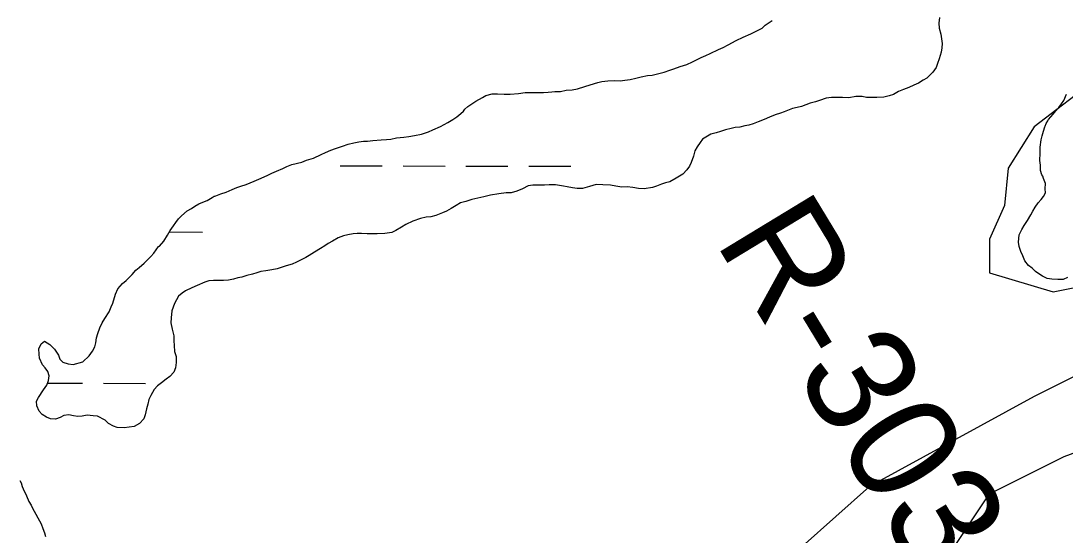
# Model space of a CAD drawing. Extents: x 3177385 to 3215275, y 903885 to 929304.
# Drawn here: x 3186883 to 3187679, y 913327 to 913719 of the extents above; entities that cross this region are included whole.
import ezdxf

# ---------------------------------------------------------------- set-up
doc = ezdxf.new("R2010")
doc.units = 0
for name, color, linetype in [('V-RIVR-RANG-IDEN', 7, 'Continuous'), ('V-SITE-VEGE', 7, 'Continuous'), ('V-TOPO-SHOR', 7, 'Continuous'), ('V-WETL-SWMP', 7, 'Continuous')]:
    doc.layers.add(name, color=color, linetype=linetype)

msp = doc.modelspace()

# ---------------------------------------------------------------- linework, layer by layer
at = {"layer": 'V-SITE-VEGE'}
for points in [[(3187704.07, 913675.21), (3187655.57, 913638.11), (3187635.6, 913606.71), (3187632.75, 913578.17), (3187621.34, 913552.47), (3187621.34, 913526.79), (3187669.84, 913512.51), (3187726.89, 913523.93)], [(3187746.86, 913478.26), (3187655.57, 913432.59), (3187530.06, 913364.09), (3187478.71, 913318.42), (3187447.33, 913275.6), (3187450.18, 913238.5), (3187473, 913229.94), (3187532.91, 913261.33), (3187587.11, 913307), (3187621.34, 913358.38), (3187678.39, 913386.92), (3187732.59, 913406.9)], [(3186882.26, 913368.78), (3186883.36, 913366.85), (3186884.07, 913364.17), (3186884.79, 913362.25), (3186887.34, 913356.86), (3186889.16, 913352.62), (3186891.01, 913349.92), (3186892.1, 913347.61), (3186898.71, 913335.65), (3186899.77, 913332.2), (3186901.23, 913328.74), (3186901.93, 913326.05)]]:
    msp.add_lwpolyline(points, dxfattribs=at)
at = {"layer": 'V-TOPO-SHOR'}
msp.add_lwpolyline([(3187680.8, 913523.42), (3187677.57, 913521.78), (3187673.52, 913521.87), (3187669.04, 913521.97), (3187665.43, 913522.68), (3187661.84, 913524.46), (3187659.11, 913526.23), (3187656.59, 913527.99), (3187653.87, 913530.39), (3187651.14, 913532.58), (3187648.44, 913536.05), (3187646.82, 913539.92), (3187645.39, 913543.15), (3187643.99, 913547.02), (3187643.62, 913550.23), (3187643.96, 913555.77), (3187645.97, 913559.99), (3187647.95, 913562.93), (3187650.38, 913566.72), (3187652.81, 913571.15), (3187654.36, 913573.88), (3187656.35, 913576.83), (3187658.55, 913580.19), (3187660.74, 913582.71), (3187662.71, 913585.01), (3187664.05, 913587.75), (3187663.9, 913590.96), (3187664.2, 913595), (3187662.57, 913598.66), (3187661.97, 913600.59), (3187661.36, 913601.67), (3187660.36, 913604.89), (3187660.23, 913608.95), (3187659.67, 913612.58), (3187660, 913618.12), (3187660.09, 913622.6), (3187660.85, 913628.13), (3187661.56, 913631.31), (3187662.7, 913634.7), (3187663.62, 913638.09), (3187663.85, 913638.51), (3187664.74, 913640.63), (3187665.86, 913642.74), (3187666.52, 913643.79), (3187670.02, 913647.76), (3187671.99, 913650.28), (3187674.39, 913652.79), (3187676.37, 913655.73), (3187678.13, 913658.25), (3187680.15, 913662.9)], dxfattribs=at)
at = {"layer": 'V-WETL-SWMP'}
for p, q in [((3187126.41, 913608.46), (3187158.41, 913608.39)), ((3187174.41, 913608.35), (3187206.41, 913608.28)), ((3187222.41, 913608.24), (3187254.41, 913608.16)), ((3187270.41, 913608.13), (3187302.41, 913608.05)), ((3186996.36, 913558.02), (3187021.7, 913557.96)), ((3186903.5, 913442.81), (3186930.02, 913442.75)), ((3186946.02, 913442.71), (3186978.02, 913442.63))]:
    msp.add_line(p, q, dxfattribs=at)
for points in [[(3187277.05, 913664.4), (3187281.53, 913664.31), (3187285.16, 913664.44), (3187287.72, 913664.81), (3187290.07, 913664.98), (3187294.55, 913665.1), (3187298.84, 913666.07), (3187303.32, 913666.4), (3187307.39, 913667.17), (3187312.98, 913668.97), (3187317.05, 913670.16), (3187322.85, 913671.96), (3187325.85, 913672.75), (3187330.55, 913673.07), (3187335.67, 913673.39), (3187339.94, 913673.3), (3187343.36, 913673.65), (3187347.63, 913674.2), (3187351.92, 913675.18), (3187355.99, 913676.16), (3187360.7, 913677.12), (3187364.34, 913677.47), (3187369.48, 913678.64), (3187373.56, 913679.83), (3187377.85, 913681.23), (3187380.86, 913682.24), (3187385.59, 913684.05), (3187390.74, 913685.65), (3187395.05, 913687.69), (3187401.73, 913690.96), (3187405.18, 913692.59), (3187408.41, 913694.02), (3187414.87, 913697.08), (3187418.31, 913698.5), (3187422.19, 913700.55), (3187428.45, 913703.83), (3187433.62, 913706.49), (3187439.43, 913708.93), (3187448.27, 913713.43), (3187450.45, 913715.51), (3187455.65, 913719.24)], [(3187583.22, 913721.43), (3187582.92, 913717.17), (3187583.05, 913713.33), (3187584.44, 913708.61), (3187585.36, 913701.55)], [(3187585.36, 913701.55), (3187585.07, 913698.36), (3187584.57, 913694.96), (3187583.19, 913689.87), (3187581.83, 913686.27), (3187580.7, 913683.31), (3187578.28, 913679.74), (3187573.7, 913675.14), (3187570.9, 913673.71), (3187567.23, 913671.44), (3187563.78, 913669.81), (3187559.9, 913667.97), (3187555.82, 913666.57), (3187552.16, 913664.94), (3187548.27, 913662.68), (3187545.05, 913661.68), (3187540.77, 913660.7), (3187535.64, 913660.39), (3187532.23, 913660.46), (3187527.76, 913660.55), (3187524.36, 913661.27), (3187519.67, 913661.15), (3187514.31, 913660.2), (3187509.42, 913660.52), (3187501.1, 913660.48), (3187496.82, 913659.93), (3187491.88, 913658.12), (3187488.87, 913657.12), (3187484.8, 913656.14), (3187478.14, 913653.72), (3187474.92, 913652.94), (3187471.28, 913652.16), (3187465.04, 913649.52), (3187462.03, 913648.52), (3187457.95, 913647.33), (3187453.65, 913645.5), (3187449.56, 913643.67), (3187445.05, 913642.06), (3187441.17, 913640.43), (3187437.95, 913639.44), (3187434.96, 913638.86), (3187431.1, 913637.88), (3187427.68, 913637.74), (3187424.47, 913636.95), (3187420.17, 913635.76), (3187416.52, 913634.56), (3187413.09, 913633.57), (3187409.02, 913632.59), (3187402.75, 913628.67), (3187400.78, 913626.15), (3187398.58, 913623), (3187396.8, 913619.84), (3187395.87, 913615.81), (3187394.06, 913610.94), (3187392.72, 913608.2), (3187390.74, 913605.25), (3187387.68, 913602.12), (3187382.71, 913599.03), (3187377.75, 913596.15), (3187374.53, 913595.36), (3187371.52, 913594.36), (3187367.66, 913592.95), (3187364.65, 913591.95), (3187358.23, 913590.81), (3187353.97, 913591.11), (3187349.51, 913591.84), (3187345.25, 913592.36), (3187341.2, 913592.23), (3187336.73, 913592.97), (3187332.48, 913593.7), (3187326.73, 913594.04), (3187321.62, 913594.14), (3187316.47, 913592.55), (3187311.32, 913591.17), (3187307.26, 913591.04), (3187303.65, 913591.75), (3187299.62, 913592.48), (3187296.64, 913592.97), (3187290.69, 913593.95), (3187285.79, 913594.05), (3187282.37, 913593.7), (3187279.17, 913593.56), (3187273.41, 913593.68), (3187269.78, 913593.12), (3187265.46, 913590.86), (3187261.16, 913589.03), (3187256.87, 913587.85), (3187253.03, 913587.72), (3187247.47, 913587.19), (3187241.05, 913586.05), (3187236.12, 913584.88), (3187231.4, 913583.7), (3187226.9, 913582.73), (3187222.39, 913581.33), (3187218.1, 913580.14), (3187214.87, 913578.29), (3187211.19, 913576.02), (3187207.52, 913573.97), (3187204.51, 913572.54), (3187199.35, 913570.52), (3187195.7, 913569.53)], [(3186922.9, 913456.98), (3186930.4, 913458.96), (3186935.2, 913463.76), (3186937.62, 913467.33), (3186939.39, 913470.49), (3186940.31, 913473.67), (3186940.82, 913477.29), (3186941.74, 913480.68), (3186943.32, 913484.91), (3186945.11, 913488.71), (3186947.1, 913492.08), (3186950.41, 913497.13), (3186951.98, 913500.93), (3186953.11, 913503.9), (3186955.18, 913510.68), (3186956.97, 913514.69), (3186960.68, 913518.66), (3186963.29, 913521.17), (3186967.86, 913525.55), (3186970.7, 913528.9), (3186973.31, 913530.98), (3186977, 913534.31), (3186979.83, 913537.02), (3186982.23, 913539.32), (3186984.41, 913541.83), (3186988.15, 913546.87), (3186988.8, 913547.28), (3186992.07, 913551.05), (3186994.94, 913555.47), (3186996.94, 913559.05), (3186999.57, 913562.62), (3187001.33, 913565.14), (3187003.31, 913568.08), (3187005.5, 913570.38), (3187009.84, 913574.13), (3187013.08, 913575.98), (3187015.67, 913577.63), (3187018.7, 913579.48), (3187021.71, 913580.7), (3187025.15, 913582.12), (3187029.03, 913584.17), (3187030.55, 913585.2), (3187030.98, 913585.41), (3187031.84, 913585.6), (3187035.49, 913587.02), (3187039.57, 913588.42), (3187044.31, 913590.45), (3187047.75, 913591.87), (3187050.76, 913592.88), (3187054.84, 913594.28), (3187060.86, 913596.71), (3187064.52, 913598.13), (3187070.98, 913600.98), (3187074.43, 913602.82), (3187078.09, 913604.45), (3187082.82, 913606.48), (3187085.84, 913607.91), (3187089.71, 913609.32), (3187097.21, 913611.29), (3187100.87, 913612.71), (3187106.23, 913614.3), (3187112.05, 913616.95), (3187115.28, 913618.59), (3187119.37, 913620.42), (3187123.02, 913621.62), (3187128.18, 913623.43), (3187132.69, 913625.04), (3187136.98, 913626.01), (3187140.62, 913626.58), (3187144.25, 913627.14), (3187147.46, 913627.28), (3187151.51, 913627.62), (3187157.71, 913628.13), (3187161.77, 913628.47), (3187165.19, 913628.82), (3187169.47, 913629.8), (3187175.03, 913630.32), (3187178.88, 913630.88), (3187183.16, 913631.64), (3187188.51, 913632.59), (3187193.88, 913634.4), (3187197.11, 913635.82), (3187202.93, 913638.47), (3187208.53, 913641.34), (3187212.42, 913643.81), (3187215.45, 913645.67), (3187218.49, 913648.16), (3187220.45, 913650.04), (3187221.54, 913651.51), (3187223.72, 913653.6), (3187229.99, 913657.73), (3187234.95, 913660.39), (3187237.55, 913662.04), (3187242.48, 913663.22), (3187246.53, 913663.35), (3187251.43, 913663.03), (3187256.13, 913663.14), (3187262.53, 913663.64), (3187267.45, 913664.18), (3187271.72, 913664.3), (3187277.05, 913664.4)], [(3187195.7, 913569.53), (3187192.07, 913569.39), (3187187.78, 913568.21), (3187181.77, 913566.2), (3187176.6, 913563.75), (3187173.35, 913561.69), (3187168.82, 913559.23), (3187165.8, 913557.58), (3187160.46, 913556.85), (3187154.69, 913556.54), (3187150.22, 913556.64), (3187147.02, 913556.71), (3187142.75, 913556.8), (3187139.34, 913556.87), (3187136.35, 913556.51), (3187132.29, 913555.95), (3187129.07, 913554.96), (3187124.99, 913553.55), (3187120.67, 913551.08), (3187117.43, 913549.23), (3187114.84, 913547.58), (3187111.59, 913545.52), (3187107.05, 913542.63), (3187102.95, 913540.16), (3187100.35, 913538.51), (3187093.24, 913535.03), (3187089.8, 913533.61), (3187085.29, 913532.22), (3187082.29, 913531.21), (3187078.42, 913530.02), (3187074.35, 913529.25), (3187069.86, 913528.49), (3187066.01, 913527.94), (3187063, 913526.93), (3187059.57, 913525.94), (3187055.28, 913524.75), (3187051.63, 913523.55), (3187048.42, 913522.98), (3187045.2, 913521.98), (3187041.34, 913521.21), (3187037.5, 913521.08), (3187033.24, 913521.17), (3187030.03, 913521.02), (3187026.4, 913520.68), (3187023.39, 913519.67), (3187017.59, 913517.24), (3187013.49, 913515.41), (3187008.54, 913513.17), (3187005.95, 913511.51), (3187003.34, 913509.01), (3187000.23, 913503.53), (3186998.19, 913497.82), (3186997.65, 913492.5), (3186997.36, 913488.67), (3186998.54, 913483.95), (3186999.71, 913478.81), (3186999.84, 913474.96), (3186999.98, 913471.55), (3187000.31, 913467.06), (3187001.51, 913463.2), (3187001.62, 913458.51), (3187000.89, 913454.47), (3186999.76, 913451.3), (3186996.7, 913447.95), (3186993.89, 913445.88), (3186990.42, 913443.18), (3186987.17, 913440.69), (3186984.76, 913437.97), (3186982.32, 913433.54), (3186980.76, 913430.37), (3186979.83, 913426.77), (3186978.9, 913423.16), (3186977.95, 913418.71), (3186976.82, 913415.74), (3186973.55, 913411.97), (3186969.45, 913409.93), (3186961.75, 913408.81), (3186956.64, 913409.14), (3186953.67, 913410.05), (3186949.88, 913412.05), (3186947.37, 913414.66), (3186941.46, 913417.56), (3186938.27, 913418.06), (3186933.59, 913418.37), (3186929.95, 913417.6), (3186926.53, 913417.45), (3186923.13, 913417.95), (3186919.73, 913418.67), (3186915.88, 913418.11), (3186913.08, 913416.67), (3186909.43, 913415.47), (3186905.81, 913415.76), (3186902.64, 913416.9), (3186899.48, 913418.88), (3186896.98, 913421.5), (3186895.36, 913425.58), (3186895, 913429), (3186896.56, 913431.95), (3186900.31, 913437.85), (3186902.95, 913441.41), (3186904.3, 913444.8)], [(3186904.3, 913444.8), (3186904.59, 913448.42), (3186903.59, 913451.64), (3186901.73, 913454.45), (3186899.65, 913456.84), (3186897.41, 913461.79), (3186897.05, 913465), (3186896.92, 913469.05), (3186898.5, 913472.86), (3186901.1, 913474.72), (3186905.31, 913472.29), (3186908.65, 913468.8), (3186911.75, 913464.26), (3186912.96, 913461.03), (3186915.05, 913458.86), (3186919.28, 913457.49), (3186922.9, 913456.98)]]:
    msp.add_lwpolyline(points, dxfattribs=at)

# ---------------------------------------------------------------- texts
at = {"layer": 'V-RIVR-RANG-IDEN'}
msp.add_text('R-303.8', height=83, rotation=301.27133, dxfattribs=at).set_placement((3187411.54, 913551.06))

doc.saveas('drawing.dxf')
